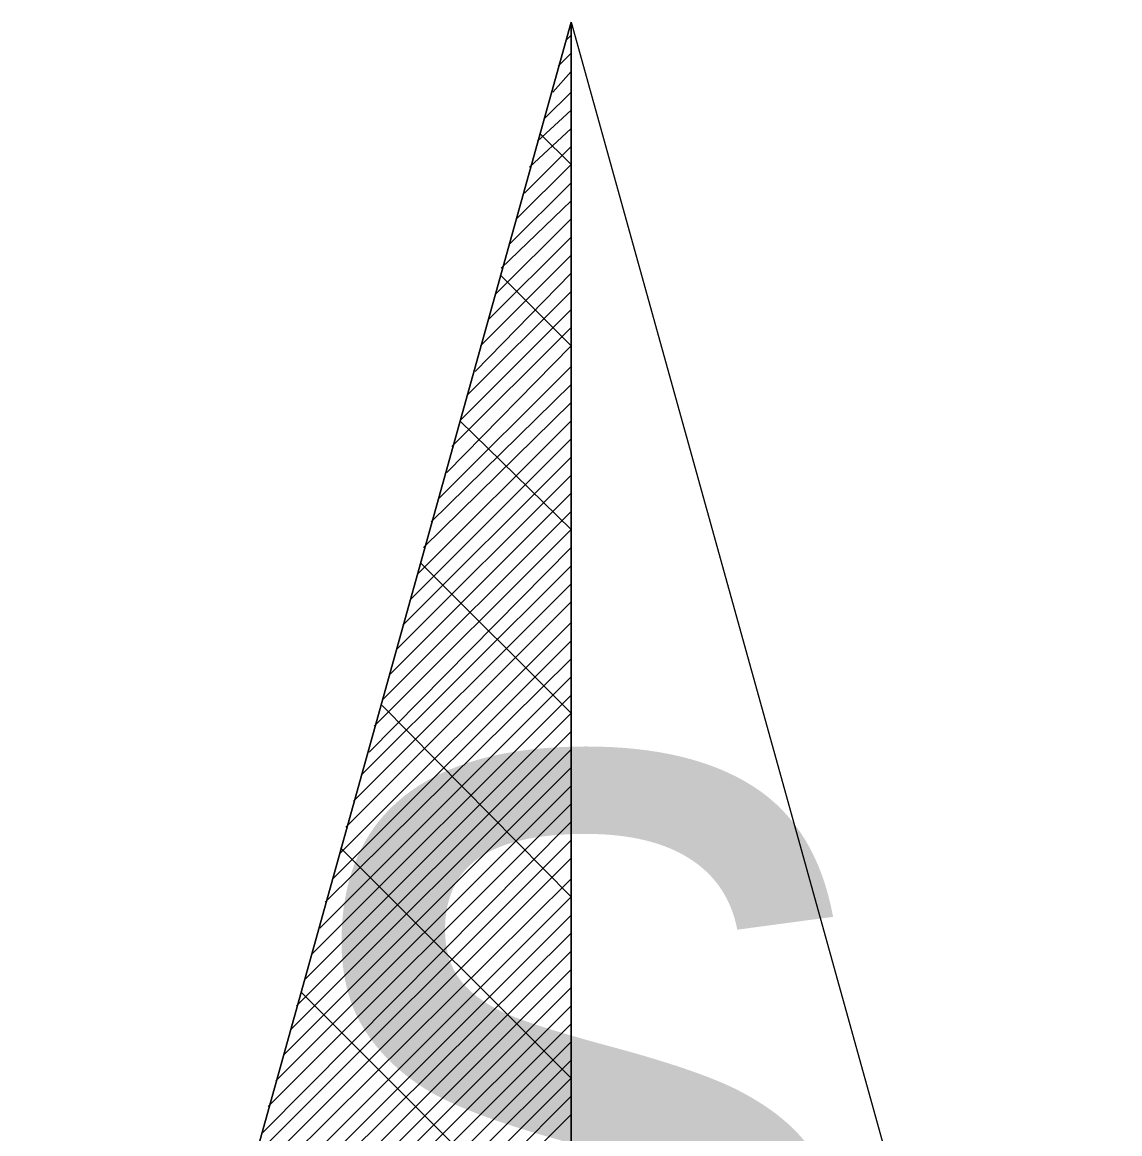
# Model space of a CAD drawing. Extents: x -729889 to -691139, y -995431 to -974354.
# Drawn here: x -725472.189 to -725471.451, y -978429.882 to -978429.135 of the extents above; entities that cross this region are included whole.
import ezdxf

# ---------------------------------------------------------------- set-up
doc = ezdxf.new("R2010")
doc.units = 0
doc.layers.add('Světelný bod se zemním svítidlem', color=7, linetype='Continuous')

# ---------------------------------------------------------------- blocks, each defined once
blk = doc.blocks.new('Světlo')
at = {"layer": 'Světelný bod se zemním svítidlem'}
for p, q in [((-0.3687, 0.3687), (0, 1.69391)), ((0, 1.69391), (-0.3687, 0.3687)), ((-0.29565, 0.6313), (0, 1.69391)), ((0, 1.69391), (0.3687, 0.3687)), ((0, 0), (0, 1.69391)), ((0, 1.69391), (0.29565, 0.6313)), ((0, 1.69391), (0, -1.30435)), ((-0.00348, 1.68174), (0, 1.68522)), ((-0.0087, 1.66435), (0, 1.67304)), ((-0.01217, 1.64696), (0, 1.66087)), ((-0.01739, 1.62957), (0, 1.64696)), ((-0.02261, 1.61391), (0, 1.63478)), ((-0.02783, 1.59652), (0, 1.62261)), ((0, 1.59826), (-0.02087, 1.61913)), ((-0.0313, 1.57913), (0, 1.61043)), ((-0.03652, 1.56174), (0, 1.59826)), ((-0.04174, 1.54435), (0, 1.58609)), ((-0.04696, 1.5287), (0, 1.57391)), ((-0.05043, 1.5113), (0, 1.56174)), ((-0.05565, 1.49391), (0, 1.54957)), ((-0.06087, 1.47652), (0, 1.53739)), ((-0.06435, 1.45913), (0, 1.52522)), ((0, 1.47652), (-0.04696, 1.52348)), ((-0.06957, 1.44348), (0, 1.51304)), ((-0.07478, 1.42609), (0, 1.50087)), ((-0.08, 1.4087), (0, 1.4887)), ((-0.08348, 1.3913), (0, 1.47652)), ((-0.0887, 1.37391), (0, 1.46261)), ((-0.09391, 1.35826), (0, 1.45043)), ((-0.09913, 1.34087), (0, 1.43826)), ((-0.10261, 1.32348), (0, 1.42609)), ((0, 1.35304), (-0.07478, 1.42609)), ((-0.10783, 1.30609), (0, 1.41391)), ((-0.11304, 1.2887), (0, 1.40174)), ((-0.11652, 1.27304), (0, 1.38957)), ((-0.12174, 1.25565), (0, 1.37739)), ((-0.12696, 1.23826), (0, 1.36522)), ((-0.13217, 1.22087), (0, 1.35304)), ((-0.13565, 1.20348), (0, 1.34087)), ((0, 1.22957), (-0.10087, 1.33043)), ((-0.14087, 1.18783), (0, 1.3287)), ((-0.14609, 1.17043), (0, 1.31652)), ((-0.1513, 1.15304), (0, 1.30435)), ((-0.15478, 1.13565), (0, 1.29043)), ((-0.16, 1.11826), (0, 1.27826)), ((-0.16522, 1.10261), (0, 1.26609)), ((-0.1687, 1.08522), (0, 1.25391)), ((-0.17391, 1.06783), (0, 1.24174)), ((0, 1.10609), (-0.12696, 1.23478)), ((-0.17913, 1.05043), (0, 1.22957)), ((-0.18435, 1.03304), (0, 1.21739)), ((-0.18783, 1.01739), (0, 1.20522)), ((-0.19304, 1), (0, 1.19304)), ((-0.19826, 0.98261), (0, 1.18087)), ((-0.20348, 0.96522), (0, 1.1687)), ((-0.20696, 0.94783), (0, 1.15652)), ((-0.21217, 0.93217), (0, 1.14435)), ((0, 0.98435), (-0.15478, 1.13913)), ((-0.21739, 0.91478), (0, 1.13217)), ((-0.22261, 0.89739), (0, 1.11826)), ((-0.22609, 0.88), (0, 1.10609)), ((-0.2313, 0.86261), (0, 1.09391)), ((-0.23652, 0.84696), (0, 1.08174)), ((-0.24, 0.82957), (0, 1.06957)), ((-0.24522, 0.81217), (0, 1.05739)), ((0, 1.05217), (0, 1.05043)), ((-0.25043, 0.79478), (0, 1.04522)), ((0, 0.86087), (-0.18087, 1.04174)), ((-0.25565, 0.77739), (0, 1.03304)), ((-0.25913, 0.76174), (0, 1.02087)), ((-0.26435, 0.74435), (0, 1.0087)), ((-0.26957, 0.72696), (0, 0.99652)), ((-0.27478, 0.70957), (0, 0.98435)), ((-0.27826, 0.69217), (0, 0.97217)), ((-0.28348, 0.67652), (0, 0.96))]:
    blk.add_line(p, q, dxfattribs=at)
blk.add_text('s', height=0.6087, dxfattribs=at).set_placement((-0.19392, 0.73244))

msp = doc.modelspace()

# ---------------------------------------------------------------- block references
at = {"layer": 'Světelný bod se zemním svítidlem', "xscale": 1.0005800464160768, "yscale": 1.0005800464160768}
msp.add_blockref('Světlo', (-725471.82, -978430.83), dxfattribs=at)

doc.saveas('drawing.dxf')
